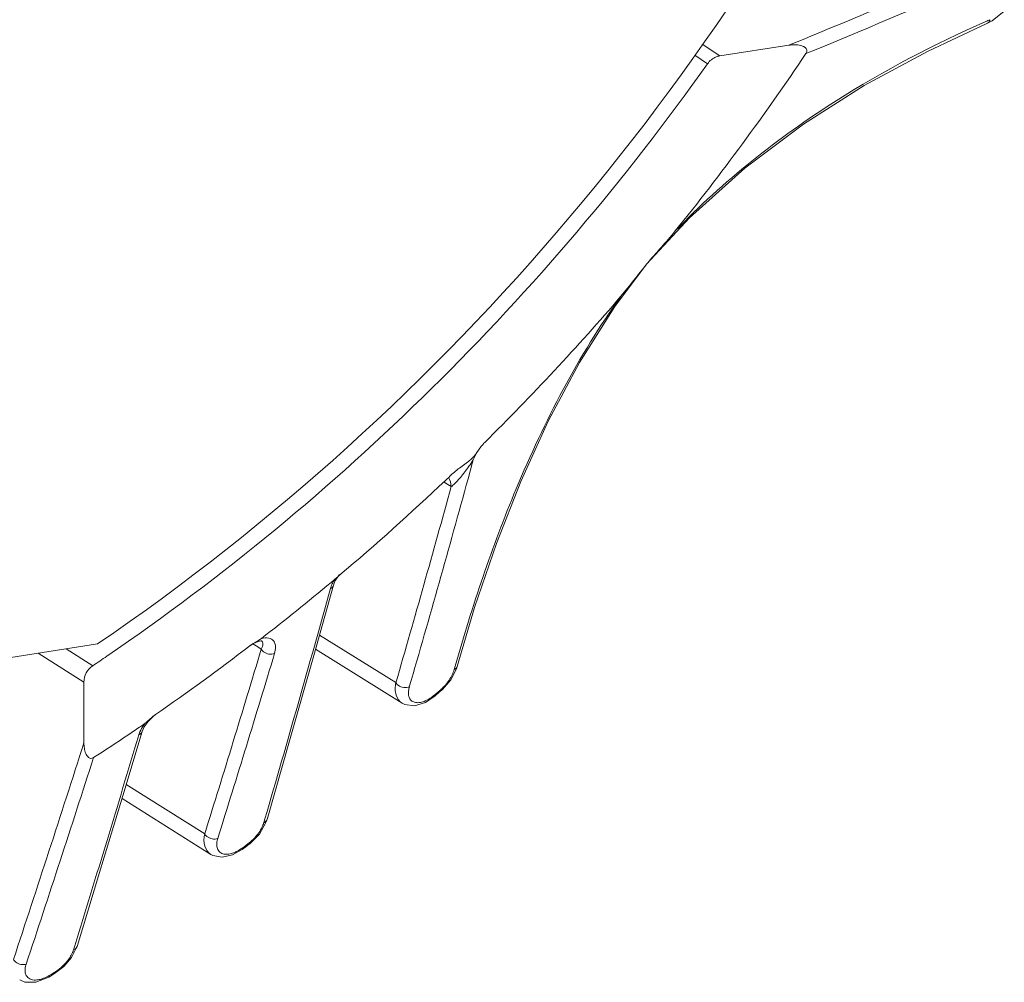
# Model space of a CAD drawing. Header units: millimetres. Extents: x 29170 to 33192, y 36 to 3108.
# Tile 268 of 282: x 32492 to 32548, y 2737 to 2792. Entities that reach past the tile are written whole.
import ezdxf

# ---------------------------------------------------------------- set-up
doc = ezdxf.new("R2010")
doc.units = ezdxf.units.MM
doc.layers.add('细实线', color=7, linetype='Continuous', lineweight=13)

msp = doc.modelspace()

# ---------------------------------------------------------------- linework, layer by layer
at = {"layer": '细实线'}
for p, q in [((32546.984, 2792.074), (32547.678, 2792.618)), ((32546.684, 2791.92), (32546.984, 2792.074)), ((32531.508, 2790.082), (32530.52, 2790.752)), ((32535.433, 2790.69), (32531.508, 2790.082)), ((32530.816, 2789.635), (32530.102, 2790.12)), ((32527.357, 2778.261), (32529.795, 2780.881)), ((32525.55, 2775.845), (32527.357, 2778.261)), ((32527.357, 2778.261), (32527.357, 2778.262)), ((32517.636, 2767.415), (32517.502, 2767.138)), ((32517.68, 2767.501), (32517.982, 2767.935)), ((32517.211, 2766.073), (32517.448, 2766.939)), ((32517.448, 2766.939), (32517.502, 2767.138)), ((32515.826, 2765.889), (32515.968, 2765.801)), ((32515.968, 2765.801), (32516.25, 2765.625)), ((32509.426, 2760.188), (32509.629, 2760.358)), ((32509.563, 2760.022), (32509.651, 2760.247)), ((32509.629, 2760.358), (32509.822, 2760.52)), ((32509.651, 2760.247), (32509.841, 2760.554)), ((32509.822, 2760.52), (32509.926, 2760.608)), ((32509.841, 2760.554), (32509.903, 2760.634)), ((32508.452, 2756.04), (32509.564, 2760.023)), ((32509.455, 2760.02), (32509.395, 2759.842)), ((32505.108, 2756.782), (32504.966, 2756.694)), ((32505.467, 2756.861), (32505.477, 2756.86)), ((32505.477, 2756.86), (32505.476, 2756.86)), ((32513.111, 2754.493), (32508.775, 2757.198)), ((32400.77, 2741.901), (32496.159, 2756.692)), ((32495.891, 2755.455), (32494.37, 2756.415)), ((32504.811, 2756.583), (32504.816, 2756.588)), ((32504.981, 2756.697), (32505.263, 2756.52)), ((32505.263, 2756.52), (32505.464, 2756.393)), ((32508.549, 2756.388), (32513.467, 2753.32)), ((32495.387, 2754.528), (32492.786, 2756.169)), ((32516.227, 2754.657), (32516.546, 2755.28)), ((32516.482, 2755.438), (32516.425, 2755.236)), ((32516.546, 2755.28), (32516.587, 2755.41)), ((32516.587, 2755.41), (32516.587, 2755.409)), ((32515.76, 2754.113), (32516.227, 2754.657)), ((32495.387, 2754.528), (32495.388, 2751.075)), ((32515.674, 2754.111), (32515.451, 2753.917)), ((32515.574, 2753.947), (32515.685, 2754.045)), ((32515.685, 2754.045), (32515.76, 2754.113)), ((32515.685, 2754.045), (32515.69, 2754.056)), ((32514.788, 2753.369), (32515.351, 2753.753)), ((32515.451, 2753.917), (32515.34, 2753.82)), ((32515.351, 2753.753), (32515.574, 2753.947)), ((32499.03, 2752.293), (32499.322, 2752.578)), ((32499.322, 2752.578), (32499.452, 2752.676)), ((32499.452, 2752.676), (32499.458, 2752.682)), ((32497.601, 2748.07), (32498.697, 2751.722)), ((32498.569, 2751.703), (32498.507, 2751.534)), ((32502.248, 2745.902), (32497.791, 2748.706)), ((32497.552, 2747.91), (32502.597, 2744.735)), ((32505.673, 2746.765), (32505.61, 2746.546)), ((32505.731, 2746.555), (32505.791, 2746.733)), ((32505.353, 2745.897), (32505.731, 2746.555)), ((32504.809, 2745.343), (32505.353, 2745.897)), ((32504.372, 2745.021), (32504.59, 2745.179)), ((32504.484, 2745.178), (32504.375, 2745.099)), ((32504.702, 2745.337), (32504.484, 2745.178)), ((32504.59, 2745.179), (32504.699, 2745.259)), ((32504.699, 2745.259), (32504.809, 2745.343)), ((32504.699, 2745.259), (32504.709, 2745.274)), ((32503.833, 2744.716), (32504.371, 2745.021)), ((32494.685, 2738.882), (32494.973, 2739.444)), ((32494.867, 2739.551), (32494.796, 2739.32)), ((32494.973, 2739.444), (32494.995, 2739.513)), ((32494.995, 2739.513), (32494.995, 2739.512)), ((32494.251, 2738.375), (32494.685, 2738.882)), ((32493.719, 2737.969), (32494.251, 2738.375)), ((32492.659, 2737.477), (32493.391, 2737.772)), ((32493.391, 2737.772), (32493.609, 2737.903)), ((32493.391, 2737.772), (32493.391, 2737.772)), ((32493.519, 2737.926), (32493.41, 2737.86)), ((32493.737, 2738.057), (32493.519, 2737.926)), ((32493.609, 2737.903), (32493.719, 2737.969)), ((32493.719, 2737.969), (32493.733, 2737.987))]:
    msp.add_line(p, q, dxfattribs=at)
for points in [[(32529.795, 2780.881), (32532.941, 2783.708), (32536.26, 2786.201), (32539.715, 2788.398), (32543.306, 2790.342), (32546.686, 2791.92)], [(32516.587, 2755.409), (32517.583, 2758.752), (32518.822, 2762.394), (32520.209, 2765.922), (32521.771, 2769.348), (32523.542, 2772.669), (32525.55, 2775.845)], [(32504.811, 2756.583), (32505.012, 2756.718), (32505.281, 2756.838), (32505.446, 2756.863), (32505.467, 2756.861)], [(32505.791, 2746.731), (32507.111, 2751.313), (32508.452, 2756.04)], [(32513.465, 2753.321), (32513.617, 2753.244), (32514.175, 2753.176), (32514.788, 2753.369)], [(32498.697, 2751.722), (32498.809, 2751.98), (32499.03, 2752.293)], [(32494.995, 2739.512), (32496.28, 2743.712), (32497.601, 2748.07)], [(32502.594, 2744.737), (32502.708, 2744.676), (32503.239, 2744.577), (32503.833, 2744.716)], [(32491.737, 2737.608), (32492.02, 2737.486), (32492.659, 2737.477)]]:
    msp.add_lwpolyline(points, dxfattribs=at)
for centre, radius, start, end in [((32260.611, 3461.584), 725, 292.275827, 293.136805), ((32255.517, 3472.124), 737.496, 292.387165, 293.18446), ((32576.091, 2725.173), 73.067, 113.57746, 113.77428), ((32415.917, 2871.164), 145.154, 321.16581, 326.10351), ((32417.279, 2870.014), 143.371, 314.71728, 319.25499), ((32515.846, 2768.875), 2.291, 320.7596, 323.173), ((32418.429, 2868.874), 141.752, 313.45525, 313.66261), ((32509.793, 2772.048), 9.142, 319.8182, 324.803), ((32419.144, 2868.106), 140.702, 310.18088, 313.45899), ((31701.764, 2989.902), 845.608, 343.818971, 344.651136), ((32511.436, 2770.666), 6.994, 318.2754, 319.7799), ((31701.394, 2989.386), 845.021, 343.860695, 344.644968), ((32420.564, 2866.422), 138.499, 307.81354, 309.91169), ((31437.153, 3057.878), 1112.891, 343.766417, 344.466436), ((32421.81, 2864.814), 136.392, 304.70159, 307.48704), ((31399.36, 3089.711), 1155.235, 342.685917, 343.230147), ((32506.328, 2754.613), 2.487, 123.2131, 127.4453), ((32424.015, 2862.532), 128.964, 303.87154, 304.29659), ((31388.68, 3093.824), 1167.439, 342.648062, 343.187122), ((32513.863, 2756.177), 2.747, 311.2269, 325.8944), ((32422.781, 2863.406), 134.756, 303.87108, 304.20536), ((32422.597, 2863.677), 135.083, 304.20529, 304.36587), ((30922.722, 3223.707), 1645.007, 342.883316, 343.319502), ((32423.114, 2862.909), 134.157, 302.87452, 303.87149), ((30918.112, 3257.64), 1656.626, 341.747456, 342.194834), ((30884.293, 3269.787), 1693.317, 341.714517, 342.131998), ((32492.314, 2740.378), 2.723, 310.2588, 319.4266)]:
    msp.add_arc(centre, radius, start, end, dxfattribs=at)
for points, knots in [([(32496.159, 2756.692), (32506.112, 2763.464), (32524.28, 2779.954), (32537.493, 2800.607), (32542.635, 2811.63)], [0, 0, 0, 0, 0.497426, 1, 1, 1, 1]), ([(32528.987, 2780.142), (32531.7, 2782.969), (32537.353, 2787.449), (32543.698, 2790.746), (32546.635, 2792.04)], [0, 0, 0, 0, 0.549707, 1, 1, 1, 1]), ([(32546.865, 2792.141), (32546.858, 2792.116), (32546.824, 2792.025), (32546.75, 2791.948), (32546.686, 2791.92)], [0, 0, 0, 0, 0.270323, 1, 1, 1, 1]), ([(32536.402, 2790.212), (32536.436, 2790.263), (32536.484, 2790.383), (32536.4, 2790.549), (32536.256, 2790.633), (32536.049, 2790.701), (32535.769, 2790.726), (32535.545, 2790.708), (32535.433, 2790.69)], [0, 0, 0, 0, 0.13645, 0.259899, 0.379786, 0.500573, 0.747067, 1, 1, 1, 1]), ([(32531.508, 2790.082), (32531.441, 2790.071), (32531.171, 2789.998), (32530.938, 2789.808), (32530.816, 2789.635)], [0, 0, 0, 0, 0.24229, 1, 1, 1, 1]), ([(32496.683, 2755.991), (32503.267, 2760.482), (32515.707, 2770.759), (32526.145, 2783.056), (32530.816, 2789.635)], [0, 0, 0, 0, 0.496914, 1, 1, 1, 1]), ([(32527.357, 2778.262), (32527.626, 2778.578), (32528.172, 2779.202), (32528.727, 2779.819), (32528.987, 2780.142)], [0, 0, 0, 0, 0.499952, 1, 1, 1, 1]), ([(32525.9, 2776.437), (32526.154, 2776.732), (32526.629, 2777.349), (32527.112, 2777.96), (32527.357, 2778.262)], [0, 0, 0, 0, 0.499962, 1, 1, 1, 1]), ([(32525.9, 2776.437), (32523.48, 2773.063), (32519.898, 2766.157), (32517.446, 2758.851), (32516.482, 2755.438)], [0, 0, 0, 0, 0.53939, 1, 1, 1, 1]), ([(32516.25, 2765.625), (32516.322, 2765.669), (32516.46, 2765.799), (32516.588, 2765.934), (32516.657, 2766.011)], [0, 0, 0, 0, 0.449723, 1, 1, 1, 1]), ([(32509.629, 2760.358), (32509.578, 2760.276), (32509.517, 2760.164), (32509.466, 2760.047), (32509.455, 2760.02)], [0, 0, 0, 0, 0.763173, 1, 1, 1, 1]), ([(32509.564, 2760.022), (32509.547, 2759.964), (32509.489, 2759.892), (32509.416, 2759.852), (32509.395, 2759.842)], [0, 0, 0, 0, 0.726144, 1, 1, 1, 1]), ([(32505.464, 2756.393), (32505.49, 2756.445), (32505.555, 2756.582), (32505.564, 2756.804), (32505.477, 2756.86)], [0, 0, 0, 0, 0.358943, 1, 1, 1, 1]), ([(32506.217, 2756.146), (32506.287, 2756.377), (32506.32, 2756.817), (32505.861, 2757.076), (32505.61, 2757.041), (32505.477, 2757.006)], [0, 0, 0, 0, 0.499782, 0.716179, 1, 1, 1, 1]), ([(32505.464, 2756.393), (32505.497, 2756.336), (32505.689, 2756.133), (32506.024, 2756.065), (32506.217, 2756.146)], [0, 0, 0, 0, 0.240158, 1, 1, 1, 1]), ([(32495.891, 2755.455), (32495.739, 2755.353), (32495.486, 2755.073), (32495.387, 2754.707), (32495.387, 2754.528)], [0, 0, 0, 0, 0.504204, 1, 1, 1, 1]), ([(32516.587, 2755.409), (32516.571, 2755.353), (32516.516, 2755.284), (32516.446, 2755.245), (32516.425, 2755.236)], [0, 0, 0, 0, 0.725715, 1, 1, 1, 1]), ([(32513.465, 2753.321), (32513.302, 2753.424), (32513.038, 2753.814), (32513.064, 2754.262), (32513.111, 2754.493)], [0, 0, 0, 0, 0.448409, 1, 1, 1, 1]), ([(32513.111, 2754.493), (32513.144, 2754.435), (32513.342, 2754.233), (32513.681, 2754.168), (32513.875, 2754.254)], [0, 0, 0, 0, 0.239828, 1, 1, 1, 1]), ([(32513.882, 2753.619), (32513.868, 2753.648), (32513.819, 2753.78), (32513.816, 2753.925), (32513.829, 2754.033)], [0, 0, 0, 0, 0.224661, 1, 1, 1, 1]), ([(32514.233, 2753.365), (32514.158, 2753.377), (32514.011, 2753.431), (32513.913, 2753.554), (32513.882, 2753.619)], [0, 0, 0, 0, 0.514506, 1, 1, 1, 1]), ([(32514.955, 2753.544), (32514.921, 2753.525), (32514.796, 2753.459), (32514.662, 2753.408), (32514.562, 2753.384)], [0, 0, 0, 0, 0.271779, 1, 1, 1, 1]), ([(32515.34, 2753.82), (32515.249, 2753.741), (32515.123, 2753.645), (32514.988, 2753.563), (32514.955, 2753.544)], [0, 0, 0, 0, 0.760797, 1, 1, 1, 1]), ([(32515.351, 2753.753), (32515.353, 2753.755), (32515.362, 2753.778), (32515.348, 2753.801), (32515.34, 2753.82)], [0, 0, 0, 0, 0.142638, 1, 1, 1, 1]), ([(32514.562, 2753.384), (32514.533, 2753.377), (32514.425, 2753.355), (32514.312, 2753.352), (32514.233, 2753.365)], [0, 0, 0, 0, 0.276728, 1, 1, 1, 1]), ([(32499.458, 2752.682), (32499.35, 2752.606), (32499.145, 2752.437), (32498.958, 2752.248), (32498.848, 2752.173)], [0, 0, 0, 0, 0.499251, 1, 1, 1, 1]), ([(32498.848, 2752.173), (32498.818, 2752.134), (32498.712, 2751.986), (32498.622, 2751.826), (32498.569, 2751.703)], [0, 0, 0, 0, 0.267366, 1, 1, 1, 1]), ([(32498.697, 2751.722), (32498.678, 2751.659), (32498.612, 2751.583), (32498.53, 2751.543), (32498.507, 2751.534)], [0, 0, 0, 0, 0.725883, 1, 1, 1, 1]), ([(32495.388, 2751.075), (32495.388, 2750.973), (32495.403, 2750.77), (32495.465, 2750.524), (32495.555, 2750.349), (32495.648, 2750.238), (32495.789, 2750.173), (32495.891, 2750.207), (32495.934, 2750.235)], [0, 0, 0, 0, 0.259064, 0.51033, 0.63249, 0.751813, 0.870937, 1, 1, 1, 1]), ([(32505.791, 2746.731), (32505.773, 2746.67), (32505.71, 2746.595), (32505.632, 2746.555), (32505.61, 2746.546)], [0, 0, 0, 0, 0.726006, 1, 1, 1, 1]), ([(32505.61, 2746.546), (32505.602, 2746.519), (32505.565, 2746.403), (32505.515, 2746.292), (32505.471, 2746.211)], [0, 0, 0, 0, 0.23393, 1, 1, 1, 1]), ([(32502.594, 2744.737), (32502.432, 2744.841), (32502.168, 2745.228), (32502.198, 2745.675), (32502.248, 2745.902)], [0, 0, 0, 0, 0.453066, 1, 1, 1, 1]), ([(32502.248, 2745.902), (32502.28, 2745.845), (32502.468, 2745.642), (32502.798, 2745.571), (32502.99, 2745.647)], [0, 0, 0, 0, 0.240372, 1, 1, 1, 1]), ([(32503.284, 2744.775), (32503.202, 2744.799), (32503.047, 2744.889), (32502.97, 2745.051), (32502.951, 2745.133)], [0, 0, 0, 0, 0.501837, 1, 1, 1, 1]), ([(32504.375, 2745.099), (32504.284, 2745.033), (32504.157, 2744.954), (32504.024, 2744.889), (32503.992, 2744.874)], [0, 0, 0, 0, 0.761489, 1, 1, 1, 1]), ([(32504.372, 2745.021), (32504.375, 2745.023), (32504.391, 2745.047), (32504.381, 2745.077), (32504.375, 2745.099)], [0, 0, 0, 0, 0.163823, 1, 1, 1, 1]), ([(32503.616, 2744.759), (32503.585, 2744.754), (32503.475, 2744.743), (32503.361, 2744.752), (32503.284, 2744.775)], [0, 0, 0, 0, 0.277038, 1, 1, 1, 1]), ([(32503.992, 2744.874), (32503.959, 2744.859), (32503.838, 2744.809), (32503.71, 2744.773), (32503.616, 2744.759)], [0, 0, 0, 0, 0.271275, 1, 1, 1, 1]), ([(32494.995, 2739.512), (32494.975, 2739.447), (32494.905, 2739.369), (32494.82, 2739.329), (32494.796, 2739.32)], [0, 0, 0, 0, 0.725557, 1, 1, 1, 1]), ([(32494.796, 2739.32), (32494.787, 2739.291), (32494.744, 2739.165), (32494.685, 2739.045), (32494.633, 2738.956)], [0, 0, 0, 0, 0.232723, 1, 1, 1, 1]), ([(32491.385, 2738.775), (32491.415, 2738.719), (32491.595, 2738.516), (32491.914, 2738.44), (32492.106, 2738.506)], [0, 0, 0, 0, 0.240509, 1, 1, 1, 1]), ([(32492.045, 2738.163), (32492.045, 2738.19), (32492.051, 2738.307), (32492.078, 2738.421), (32492.106, 2738.506)], [0, 0, 0, 0, 0.231462, 1, 1, 1, 1]), ([(32492.114, 2737.861), (32492.077, 2737.928), (32492.049, 2738.032), (32492.045, 2738.135), (32492.045, 2738.163)], [0, 0, 0, 0, 0.731046, 1, 1, 1, 1]), ([(32492.639, 2737.604), (32492.529, 2737.601), (32492.317, 2737.631), (32492.159, 2737.78), (32492.114, 2737.861)], [0, 0, 0, 0, 0.545265, 1, 1, 1, 1]), ([(32493.41, 2737.86), (32493.377, 2737.841), (32493.25, 2737.769), (32493.116, 2737.709), (32493.014, 2737.675)], [0, 0, 0, 0, 0.261389, 1, 1, 1, 1]), ([(32493.391, 2737.772), (32493.396, 2737.775), (32493.417, 2737.799), (32493.413, 2737.835), (32493.41, 2737.86)], [0, 0, 0, 0, 0.178123, 1, 1, 1, 1]), ([(32493.014, 2737.675), (32492.981, 2737.664), (32492.859, 2737.627), (32492.732, 2737.606), (32492.639, 2737.604)], [0, 0, 0, 0, 0.272313, 1, 1, 1, 1])]:
    msp.add_open_spline(points, degree=3, knots=knots, dxfattribs=at)
for points in [[(32517.982, 2767.935), (32518.035, 2768.006), (32518.093, 2768.074), (32518.156, 2768.136)], [(32517.18, 2767.013), (32517.34, 2767.135), (32517.493, 2767.27), (32517.62, 2767.425)], [(32516.576, 2766.569), (32516.773, 2766.724), (32516.981, 2766.862), (32517.18, 2767.013)], [(32517.263, 2766.779), (32517.346, 2766.896), (32517.426, 2767.016), (32517.502, 2767.138)], [(32516.296, 2766.328), (32516.385, 2766.413), (32516.479, 2766.493), (32516.576, 2766.569)], [(32516.25, 2765.625), (32516.249, 2765.804), (32516.196, 2765.992), (32516.091, 2766.136)], [(32505.477, 2757.006), (32505.364, 2756.918), (32505.232, 2756.854), (32505.108, 2756.782)], [(32516.425, 2755.236), (32516.396, 2755.132), (32516.357, 2755.031), (32516.31, 2754.934)], [(32516.31, 2754.934), (32516.26, 2754.831), (32516.202, 2754.732), (32516.138, 2754.637)], [(32513.829, 2754.033), (32513.838, 2754.108), (32513.854, 2754.182), (32513.875, 2754.254)], [(32515.69, 2754.056), (32515.691, 2754.075), (32515.682, 2754.094), (32515.674, 2754.111)], [(32505.471, 2746.211), (32505.411, 2746.097), (32505.34, 2745.988), (32505.261, 2745.885)], [(32502.936, 2745.384), (32502.944, 2745.473), (32502.964, 2745.561), (32502.99, 2745.647)], [(32505.261, 2745.885), (32505.103, 2745.677), (32504.913, 2745.49), (32504.702, 2745.337)], [(32502.951, 2745.133), (32502.932, 2745.214), (32502.929, 2745.3), (32502.936, 2745.384)], [(32504.709, 2745.274), (32504.714, 2745.294), (32504.708, 2745.317), (32504.702, 2745.337)], [(32494.633, 2738.956), (32494.561, 2738.833), (32494.476, 2738.716), (32494.383, 2738.607)], [(32493.733, 2737.987), (32493.742, 2738.009), (32493.74, 2738.034), (32493.737, 2738.057)], [(32494.074, 2738.3), (32493.969, 2738.21), (32493.856, 2738.128), (32493.737, 2738.057)]]:
    msp.add_open_spline(points, degree=3, dxfattribs=at)

doc.saveas('drawing.dxf')
